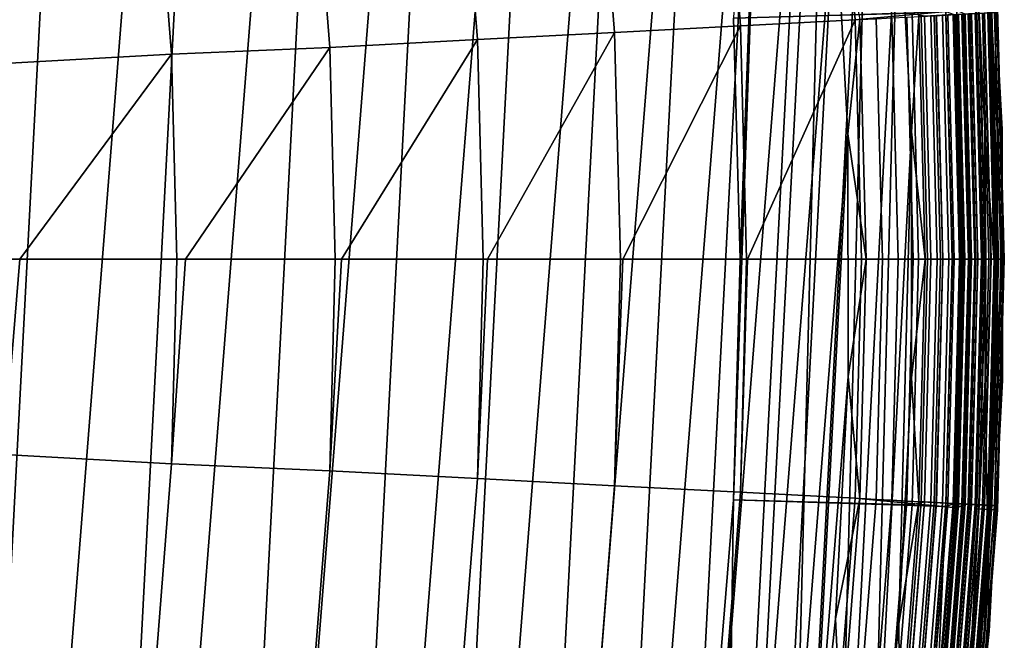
# Model space of a CAD drawing. Header units: metres. Extents: x -167 to 28, y -50 to 27.
# Tile 303 of 331: x 21.75 to 27.5, y -2.22 to 1.4. Entities that reach past the tile are written whole.
import ezdxf

# ---------------------------------------------------------------- set-up
doc = ezdxf.new("R2010")
doc.units = ezdxf.units.M
doc.layers.add('solid_12_065_011_XXX', color=7, linetype='CONTINUOUS')

msp = doc.modelspace()

# ---------------------------------------------------------------- linework, layer by layer
at = {"layer": 'solid_12_065_011_XXX'}
for points in [[(21.75247, 15.305375, 0.2), (22.53614, 14.126105, 0.2), (20.033514, -17.49522, 0.2)], [(22.53614, 14.126105, 0.2), (20.936155, -16.404324, 0.2), (20.033514, -17.49522, 0.2)], [(22.53614, 14.126105, 0.2), (23.255943, 12.906806, 0.2), (20.936155, -16.404324, 0.2)], [(23.255943, 12.906806, 0.2), (21.779463, -15.266941, 0.2), (20.936155, -16.404324, 0.2)], [(23.255943, 12.906806, 0.2), (23.909811, 11.650984, 0.2), (21.779463, -15.266941, 0.2)], [(23.909811, 11.650984, 0.2), (22.561016, -14.086345, 0.2), (21.779463, -15.266941, 0.2)], [(23.909811, 11.650984, 0.2), (24.495947, 10.362094, 0.2), (22.561016, -14.086345, 0.2)], [(24.495947, 10.362094, 0.2), (23.278662, -12.865782, 0.2), (22.561016, -14.086345, 0.2)], [(24.495947, 10.362094, 0.2), (25.012678, 9.043805, 0.2), (23.278662, -12.865782, 0.2)], [(25.012678, 9.043805, 0.2), (23.930357, -11.608726, 0.2), (23.278662, -12.865782, 0.2)], [(25.012678, 9.043805, 0.2), (25.458511, 7.699915, 0.2), (23.930357, -11.608726, 0.2)], [(25.458511, 7.699915, 0.2), (24.514219, -10.318798, 0.2), (23.930357, -11.608726, 0.2)], [(25.458511, 7.699915, 0.2), (25.832178, 6.334278, 0.2), (24.514219, -10.318798, 0.2)], [(26.496019, 5.022362, 24.5), (26.191057, 6.425861, 24.5), (25.919666, -1.405292, 24.5), (25.825891, -7.764438, 24.5)], [(26.191057, 6.425861, 24.5), (25.957735, 0, 24.5), (25.919666, -1.405292, 24.5)], [(26.191057, 6.425861, 24.5), (25.919666, 1.405292, 24.5), (25.957735, 0, 24.5)], [(25.832178, 6.334278, 0.2), (25.028582, -8.9997, 0.2), (24.514219, -10.318798, 0.2)], [(25.832178, 6.334278, 0.2), (26.132654, 4.950639, 0.2), (25.028582, -8.9997, 0.2)], [(25.825891, -7.764438, 24.5), (26.202644, -6.378446, 24.5), (26.496019, 5.022362, 24.5)], [(26.202644, -6.378446, 24.5), (26.725832, 3.604582, 24.5), (26.496019, 5.022362, 24.5)], [(26.132654, 4.950639, 0.2), (25.472038, -7.655047, 0.2), (25.028582, -8.9997, 0.2)], [(26.132654, 4.950639, 0.2), (26.359079, 3.552933, 0.2), (25.472038, -7.655047, 0.2)], [(27.487419, 0.756228, 24), (27.308153, 2.210167, 0.996509), (27.151819, 3.660432, 0.996509), (27.408203, 2.218186, 24)], [(26.202644, -6.378446, 24.5), (26.505068, -4.97439, 24.5), (26.725832, 3.604582, 24.5)], [(26.505068, -4.97439, 24.5), (26.879837, 2.176606, 24.5), (26.725832, 3.604582, 24.5)], [(26.359079, 3.552933, 0.2), (25.843319, -6.288664, 0.2), (25.472038, -7.655047, 0.2)], [(26.359079, 3.552933, 0.2), (26.510803, 2.145186, 0.2), (25.843319, -6.288664, 0.2)], [(26.630232, 1.395631, 127.764793), (27.222218, 1.45088, 126.423683), (27.106415, 2.897649, 126.423683), (26.520695, 2.787437, 127.764793)], [(25.853821, 2.717346, 129.094391), (25.960604, 1.360538, 129.094391), (26.630232, 1.395631, 127.764793), (26.520695, 2.787437, 127.764793)], [(25.121071, 2.640331, 130.388458), (25.224829, 1.321977, 130.388458), (25.960604, 1.360538, 129.094391), (25.853821, 2.717346, 129.094391)], [(25.224829, 1.321977, 130.388458), (25.121071, 2.640331, 130.388458), (24.324312, 2.556588, 131.643692), (24.424778, 1.280048, 131.643692)], [(24.424778, 1.280048, 131.643692), (24.324312, 2.556588, 131.643692), (23.465532, 2.466711, 132.856903), (23.562481, 1.235049, 132.856903)], [(23.562481, 1.235049, 132.856903), (23.465532, 2.466711, 132.856903), (22.545227, 2.386968, 134.024979), (22.639711, 1.195146, 134.024979)], [(22.545227, 2.386968, 134.024979), (21.569937, 2.277848, 135.144974), (21.65987, 1.140502, 135.144974), (22.639711, 1.195146, 134.024979)], [(27.488714, -0.707358, 24), (27.387079, 0.753636, 0.996509), (27.308153, 2.210167, 0.996509), (27.487419, 0.756228, 24)], [(27.353819, 1.433553, 0.901425), (27.308153, 2.210167, 0.996509), (27.387079, 0.753636, 0.996509)], [(27.378283, 2.21602, 24), (27.457418, 0.755715, 24), (27.487419, 0.756228, 24), (27.408203, 2.218186, 24)], [(27.425182, 1.437293, 24.07052), (27.457418, 0.755715, 24), (27.378283, 2.21602, 24)], [(26.510803, 2.145186, 0.2), (26.141356, -4.904488, 0.2), (25.843319, -6.288664, 0.2)], [(26.510803, 2.145186, 0.2), (26.587395, 0.731425, 0.2), (26.141356, -4.904488, 0.2)], [(26.505068, -4.97439, 24.5), (26.732302, -3.556292, 24.5), (26.879837, 2.176606, 24.5)], [(26.657034, 1.397036, 0.205801), (26.587395, 0.731425, 0.2), (26.510803, 2.145186, 0.2)], [(26.732302, -3.556292, 24.5), (26.957594, 0.742524, 24.5), (26.879837, 2.176606, 24.5)], [(27.001921, 1.415111, 24.494911), (26.879837, 2.176606, 24.5), (26.957594, 0.742524, 24.5)], [(27.15901, 1.443876, 111.5), (27.197371, 0, 111.5), (25.957735, 0, 111.5), (25.919666, 1.405294, 111.5)], [(26.630232, 1.395631, 127.764793), (26.666777, 0, 127.764793), (27.260853, 0, 126.423683), (27.222218, 1.45088, 126.423683)], [(27.206848, 1.425851, 111.503677), (27.244184, 0, 111.503677), (27.197371, 0, 111.5), (27.15901, 1.443876, 111.5)], [(27.309353, 0, 126.288391), (27.271925, 1.429261, 126.288391), (27.222218, 1.45088, 126.423683), (27.260853, 0, 126.423683)], [(27.329039, 1.432254, 126.006737), (27.366543, 0, 126.006737), (27.374651, 0, 125.863533), (27.335854, 1.456938, 125.863533)], [(27.335854, 1.456938, 125.863533), (27.374651, 0, 125.863533), (27.497358, 0, 111.80262), (27.458387, 1.463461, 111.80262)], [(27.417131, 1.436871, 25.292162), (27.454756, 0, 25.292162), (27.420511, 0, 25.2295), (27.382933, 1.435079, 25.2295)], [(27.455023, 0, 110.707253), (27.417397, 1.436885, 110.707253), (27.38328, 1.435097, 110.769958), (27.420858, 0, 110.769958)], [(27.440912, 0, 111.624825), (27.403305, 1.436146, 111.624825), (27.427816, 1.437431, 111.665352), (27.465456, 0, 111.665352)], [(27.46282, 0, 24.07052), (27.425182, 1.437293, 24.07052), (27.410109, 1.436503, 24.140318), (27.447725, 0, 24.140318)], [(27.442066, 1.438178, 25.359066), (27.479727, 0, 25.359066), (27.454756, 0, 25.292162), (27.417131, 1.436871, 25.292162)], [(27.479908, 0, 110.64032), (27.442247, 1.438187, 110.64032), (27.417397, 1.436885, 110.707253), (27.455023, 0, 110.707253)], [(27.46282, 0, 24.07052), (27.457418, 0.755715, 24), (27.425182, 1.437293, 24.07052)], [(27.465456, 0, 111.665352), (27.427816, 1.437431, 111.665352), (27.445648, 1.438365, 111.709244), (27.483313, 0, 111.709244)], [(27.45723, 1.438972, 25.428843), (27.494911, 0, 25.428843), (27.479727, 0, 25.359066), (27.442066, 1.438178, 25.359066)], [(27.495001, 0, 110.570518), (27.457321, 1.438977, 110.570518), (27.442247, 1.438187, 110.64032), (27.479908, 0, 110.64032)], [(27.483313, 0, 111.709244), (27.445648, 1.438365, 111.709244), (27.456356, 1.438927, 111.755402), (27.494036, 0, 111.755402)], [(27.494036, 0, 111.755402), (27.456356, 1.438927, 111.755402), (27.458387, 1.463461, 111.80262), (27.497358, 0, 111.80262)], [(27.494911, 0, 25.428843), (27.45723, 1.438972, 25.428843), (27.461023, 1.46361, 25.5), (27.5, 0, 25.5)], [(27.457321, 1.438977, 110.570518), (27.495001, 0, 110.570518), (27.5, 0, 110.5), (27.461023, 1.46361, 110.5)], [(27.461023, 1.46361, 110.5), (27.5, 0, 110.5), (27.5, 0, 25.5), (27.461023, 1.46361, 25.5)], [(25.919666, 1.405288, 111), (25.957735, 0, 111), (27, 0, 111), (26.96188, 1.434123, 111)], [(25.957735, 0, 25), (25.919666, 1.405288, 25), (26.96188, 1.434123, 25), (27, 0, 25)], [(25.919666, 1.405294, 111.5), (25.957735, 0, 111.5), (25.957735, 0, 111), (25.919666, 1.405288, 111)], [(25.957735, 0, 24.5), (25.919666, 1.405292, 24.5), (25.919666, 1.405288, 25), (25.957735, 0, 25)], [(25.960604, 1.360538, 129.094391), (25.996231, 0, 129.094391), (26.00148, 0, 129.084595), (26.630232, 1.395631, 127.764793)], [(26.00148, 0, 129.084595), (26.666777, 0, 127.764793), (26.630232, 1.395631, 127.764793)], [(26.657034, 1.397036, 0.205801), (26.693617, 0, 0.205801), (26.587395, 0.731425, 0.2)], [(26.751766, 1.402001, 0.223141), (26.788479, 0, 0.223141), (26.693617, 0, 0.205801), (26.657034, 1.397036, 0.205801)], [(26.843725, 1.40682, 0.25177), (26.880564, 0, 0.25177), (26.788479, 0, 0.223141), (26.751766, 1.402001, 0.223141)], [(26.931578, 1.411424, 0.291271), (26.968536, 0, 0.291271), (26.880564, 0, 0.25177), (26.843725, 1.40682, 0.25177)], [(27.014046, 1.415746, 0.34107), (27.051117, 0, 0.34107), (26.968536, 0, 0.291271), (26.931578, 1.411424, 0.291271)], [(27.038977, 0, 24.494911), (27.001921, 1.415111, 24.494911), (26.957594, 0.742524, 24.5)], [(27.071157, 0, 110.994911), (27.034058, 1.416795, 110.994911), (26.96188, 1.434123, 111), (27, 0, 111)], [(27.033422, 1.416762, 25.004999), (27.07052, 0, 25.004999), (27, 0, 25), (26.96188, 1.434123, 25)], [(27.108753, 0, 24.479727), (27.071602, 1.418763, 24.479727), (27.001921, 1.415111, 24.494911), (27.038977, 0, 24.494911)], [(27.08993, 1.419723, 0.400443), (27.127106, 0, 0.400443), (27.051117, 0, 0.34107), (27.014046, 1.415746, 0.34107)], [(27.103123, 1.420414, 25.020092), (27.140318, 0, 25.020092), (27.07052, 0, 25.004999), (27.033422, 1.416762, 25.004999)], [(27.140934, 0, 110.979729), (27.103739, 1.420447, 110.979729), (27.034058, 1.416795, 110.994911), (27.071157, 0, 110.994911)], [(27.175655, 0, 24.454756), (27.138412, 1.422264, 24.454756), (27.071602, 1.418763, 24.479727), (27.108753, 0, 24.479727)], [(27.158129, 1.423297, 0.468529), (27.195398, 0, 0.468529), (27.127106, 0, 0.400443), (27.08993, 1.419723, 0.400443)], [(27.169966, 1.423918, 25.044977), (27.207253, 0, 25.044977), (27.140318, 0, 25.020092), (27.103123, 1.420414, 25.020092)], [(27.207838, 0, 110.954758), (27.170549, 1.423948, 110.954758), (27.103739, 1.420447, 110.979729), (27.140934, 0, 110.979729)], [(27.238319, 0, 24.420511), (27.200991, 1.425543, 24.420511), (27.138412, 1.422264, 24.454756), (27.175655, 0, 24.454756)], [(27.217651, 1.426417, 0.544336), (27.255003, 0, 0.544336), (27.195398, 0, 0.468529), (27.158129, 1.423297, 0.468529)], [(27.232588, 1.427199, 25.079142), (27.26996, 0, 25.079142), (27.207253, 0, 25.044977), (27.169966, 1.423918, 25.044977)], [(27.2705, 0, 110.920509), (27.233128, 1.427228, 110.920509), (27.170549, 1.423948, 110.954758), (27.207838, 0, 110.954758)], [(27.295464, 0, 24.377687), (27.258057, 1.428534, 24.377687), (27.200991, 1.425543, 24.420511), (27.238319, 0, 24.420511)], [(27.244184, 0, 111.503677), (27.206848, 1.425851, 111.503677), (27.252857, 1.428262, 111.51474), (27.290258, 0, 111.51474)], [(27.267632, 1.429036, 0.626765), (27.305052, 0, 0.626765), (27.255003, 0, 0.544336), (27.217651, 1.426417, 0.544336)], [(27.289709, 1.430193, 25.121891), (27.32716, 0, 25.121891), (27.26996, 0, 25.079142), (27.232588, 1.427199, 25.079142)], [(27.327646, 0, 110.877686), (27.290195, 1.430218, 110.877686), (27.233128, 1.427228, 110.920509), (27.2705, 0, 110.920509)], [(27.290258, 0, 111.51474), (27.252857, 1.428262, 111.51474), (27.296555, 1.430552, 111.532928), (27.334015, 0, 111.532928)], [(27.345926, 0, 24.32716), (27.308451, 1.431175, 24.32716), (27.258057, 1.428534, 24.377687), (27.295464, 0, 24.377687)], [(27.307344, 1.431117, 0.714617), (27.34482, 0, 0.714617), (27.305052, 0, 0.626765), (27.267632, 1.429036, 0.626765)], [(27.344709, 0, 126.148933), (27.307234, 1.431111, 126.148933), (27.271925, 1.429261, 126.288391), (27.309353, 0, 126.288391)], [(27.340168, 1.432837, 25.172354), (27.377687, 0, 25.172354), (27.32716, 0, 25.121891), (27.289709, 1.430193, 25.121891)], [(27.378109, 0, 110.827164), (27.340588, 1.43286, 110.827164), (27.290195, 1.430218, 110.877686), (27.327646, 0, 110.877686)], [(27.334015, 0, 111.532928), (27.296555, 1.430552, 111.532928), (27.336845, 1.432663, 111.55777), (27.374361, 0, 111.55777)], [(27.366543, 0, 126.006737), (27.329039, 1.432254, 126.006737), (27.307234, 1.431111, 126.148933), (27.344709, 0, 126.148933)], [(27.336214, 1.43263, 0.806616), (27.373728, 0, 0.806616), (27.34482, 0, 0.714617), (27.307344, 1.431117, 0.714617)], [(27.388676, 0, 24.26996), (27.351141, 1.433413, 24.26996), (27.308451, 1.431175, 24.32716), (27.345926, 0, 24.32716)], [(27.353819, 1.433553, 0.901425), (27.391357, 0, 0.901425), (27.373728, 0, 0.806616), (27.336214, 1.43263, 0.806616)], [(27.374361, 0, 111.55777), (27.336845, 1.432663, 111.55777), (27.372728, 1.434544, 111.588661), (27.410294, 0, 111.588661)], [(27.382933, 1.435079, 25.2295), (27.420511, 0, 25.2295), (27.377687, 0, 25.172354), (27.340168, 1.432837, 25.172354)], [(27.420858, 0, 110.769958), (27.38328, 1.435097, 110.769958), (27.340588, 1.43286, 110.827164), (27.378109, 0, 110.827164)], [(27.422842, 0, 24.207253), (27.38526, 1.435201, 24.207253), (27.351141, 1.433413, 24.26996), (27.388676, 0, 24.26996)], [(27.353819, 1.433553, 0.901425), (27.387079, 0.753636, 0.996509), (27.391357, 0, 0.901425)], [(27.410294, 0, 111.588661), (27.372728, 1.434544, 111.588661), (27.403305, 1.436146, 111.624825), (27.440912, 0, 111.624825)], [(27.447725, 0, 24.140318), (27.410109, 1.436503, 24.140318), (27.38526, 1.435201, 24.207253), (27.422842, 0, 24.207253)], [(24.483166, 0, 131.60675), (25.224829, 1.321977, 130.388458), (24.424778, 1.280048, 131.643692), (24.458296, 0, 131.643692)], [(24.483166, 0, 131.60675), (25.259445, 0, 130.388458), (25.224829, 1.321977, 130.388458)], [(25.224829, 1.321977, 130.388458), (25.259445, 0, 130.388458), (25.273804, 0, 130.364624), (25.960604, 1.360538, 129.094391)], [(25.273804, 0, 130.364624), (25.996231, 0, 129.094391), (25.960604, 1.360538, 129.094391)], [(23.631536, 0, 132.807877), (24.424778, 1.280048, 131.643692), (23.562481, 1.235049, 132.856903), (23.594826, 0, 132.856903)], [(23.631536, 0, 132.807877), (24.458296, 0, 131.643692), (24.424778, 1.280048, 131.643692)], [(22.721033, 0, 133.965012), (23.562481, 1.235049, 132.856903), (22.639711, 1.195146, 134.024979), (22.671236, 0, 134.024979)], [(22.721033, 0, 133.965012), (23.594826, 0, 132.856903), (23.562481, 1.235049, 132.856903)], [(21.753929, 0, 135.075272), (22.639711, 1.195146, 134.024979), (21.65987, 1.140502, 135.144974), (21.689877, 0, 135.144974)], [(21.753929, 0, 135.075272), (22.671236, 0, 134.024979), (22.639711, 1.195146, 134.024979)], [(27.412067, -2.16987, 24), (27.388372, -0.70503, 0.996509), (27.387079, 0.753636, 0.996509), (27.488714, -0.707358, 24)], [(27.391357, 0, 0.901425), (27.387079, 0.753636, 0.996509), (27.388372, -0.70503, 0.996509)], [(27.457418, 0.755715, 24), (27.458717, -0.707049, 24), (27.488714, -0.707358, 24), (27.487419, 0.756228, 24)], [(27.46282, 0, 24.07052), (27.458717, -0.707049, 24), (27.457418, 0.755715, 24)], [(26.587395, 0.731425, 0.2), (26.365301, -3.506477, 0.2), (26.141356, -4.904488, 0.2)], [(26.587395, 0.731425, 0.2), (26.588644, -0.684473, 0.2), (26.365301, -3.506477, 0.2)], [(26.693617, 0, 0.205801), (26.588644, -0.684473, 0.2), (26.587395, 0.731425, 0.2)], [(26.732302, -3.556292, 24.5), (26.883722, -2.128045, 24.5), (26.957594, 0.742524, 24.5)], [(26.883722, -2.128045, 24.5), (26.958893, -0.693727, 24.5), (26.957594, 0.742524, 24.5)], [(27.038977, 0, 24.494911), (26.957594, 0.742524, 24.5), (26.958893, -0.693727, 24.5)], [(22.639711, -1.195146, 134.024979), (22.721033, 0, 133.965012), (22.671236, 0, 134.024979)], [(23.562481, -1.235049, 132.856903), (23.594826, 0, 132.856903), (22.721033, 0, 133.965012), (22.639711, -1.195146, 134.024979)], [(25.957735, 0, 111), (25.919666, -1.405288, 111), (26.96188, -1.434123, 111), (27, 0, 111)], [(25.957735, 0, 111.5), (25.919666, -1.405294, 111.5), (25.919666, -1.405288, 111), (25.957735, 0, 111)], [(25.919666, -1.405288, 25), (25.957735, 0, 25), (27, 0, 25), (26.96188, -1.434123, 25)], [(25.919666, -1.405292, 24.5), (25.957735, 0, 24.5), (25.957735, 0, 25), (25.919666, -1.405288, 25)], [(27.197371, 0, 111.5), (27.15901, -1.443877, 111.5), (25.919666, -1.405294, 111.5), (25.957735, 0, 111.5)], [(27.034058, -1.416795, 110.994911), (27.071157, 0, 110.994911), (27, 0, 111), (26.96188, -1.434123, 111)], [(27.07052, 0, 25.004999), (27.033422, -1.416762, 25.004999), (26.96188, -1.434123, 25), (27, 0, 25)], [(27.103739, -1.420447, 110.979729), (27.140934, 0, 110.979729), (27.071157, 0, 110.994911), (27.034058, -1.416795, 110.994911)], [(27.170549, -1.423948, 110.954758), (27.207838, 0, 110.954758), (27.140934, 0, 110.979729), (27.103739, -1.420447, 110.979729)], [(27.244184, 0, 111.503677), (27.206848, -1.425851, 111.503677), (27.15901, -1.443877, 111.5), (27.197371, 0, 111.5)], [(27.233128, -1.427228, 110.920509), (27.2705, 0, 110.920509), (27.207838, 0, 110.954758), (27.170549, -1.423948, 110.954758)], [(27.206848, -1.425851, 111.503677), (27.244184, 0, 111.503677), (27.290258, 0, 111.51474), (27.252857, -1.428262, 111.51474)], [(27.290195, -1.430218, 110.877686), (27.327646, 0, 110.877686), (27.2705, 0, 110.920509), (27.233128, -1.427228, 110.920509)], [(27.252857, -1.428262, 111.51474), (27.290258, 0, 111.51474), (27.334015, 0, 111.532928), (27.296555, -1.430552, 111.532928)], [(27.340588, -1.43286, 110.827164), (27.378109, 0, 110.827164), (27.327646, 0, 110.877686), (27.290195, -1.430218, 110.877686)], [(27.296555, -1.430552, 111.532928), (27.334015, 0, 111.532928), (27.374361, 0, 111.55777), (27.336845, -1.432663, 111.55777)], [(27.336845, -1.432663, 111.55777), (27.374361, 0, 111.55777), (27.410294, 0, 111.588661), (27.372728, -1.434544, 111.588661)], [(27.38328, -1.435097, 110.769958), (27.420858, 0, 110.769958), (27.378109, 0, 110.827164), (27.340588, -1.43286, 110.827164)], [(27.372728, -1.434544, 111.588661), (27.410294, 0, 111.588661), (27.440912, 0, 111.624825), (27.403305, -1.436146, 111.624825)], [(27.417397, -1.436885, 110.707253), (27.455023, 0, 110.707253), (27.420858, 0, 110.769958), (27.38328, -1.435097, 110.769958)], [(27.403305, -1.436146, 111.624825), (27.440912, 0, 111.624825), (27.465456, 0, 111.665352), (27.427816, -1.437431, 111.665352)], [(27.442247, -1.438187, 110.64032), (27.479908, 0, 110.64032), (27.455023, 0, 110.707253), (27.417397, -1.436885, 110.707253)], [(27.427816, -1.437431, 111.665352), (27.465456, 0, 111.665352), (27.483313, 0, 111.709244), (27.445648, -1.438365, 111.709244)], [(27.457321, -1.438977, 110.570518), (27.495001, 0, 110.570518), (27.479908, 0, 110.64032), (27.442247, -1.438187, 110.64032)], [(27.445648, -1.438365, 111.709244), (27.483313, 0, 111.709244), (27.494036, 0, 111.755402), (27.456356, -1.438927, 111.755402)], [(27.456356, -1.438927, 111.755402), (27.494036, 0, 111.755402), (27.497358, 0, 111.80262), (27.458387, -1.463461, 111.80262)], [(27.45723, -1.438972, 25.428843), (27.494911, 0, 25.428843), (27.5, 0, 25.5), (27.461023, -1.46361, 25.5)], [(27.495001, 0, 110.570518), (27.457321, -1.438977, 110.570518), (27.461023, -1.46361, 110.5), (27.5, 0, 110.5)], [(27.461023, -1.46361, 25.5), (27.5, 0, 25.5), (27.5, 0, 110.5), (27.461023, -1.46361, 110.5)], [(21.65987, -1.140501, 135.144974), (21.753929, 0, 135.075272), (21.689877, 0, 135.144974)], [(22.639711, -1.195146, 134.024979), (22.671236, 0, 134.024979), (21.753929, 0, 135.075272), (21.65987, -1.140501, 135.144974)], [(23.562481, -1.235049, 132.856903), (23.631536, 0, 132.807877), (23.594826, 0, 132.856903)], [(24.424778, -1.280048, 131.643692), (24.458296, 0, 131.643692), (23.631536, 0, 132.807877), (23.562481, -1.235049, 132.856903)], [(24.424778, -1.280048, 131.643692), (24.483166, 0, 131.60675), (24.458296, 0, 131.643692)], [(25.224829, -1.321977, 130.388458), (25.259445, 0, 130.388458), (24.483166, 0, 131.60675), (24.424778, -1.280048, 131.643692)], [(25.960604, -1.360538, 129.094391), (25.996231, 0, 129.094391), (25.273804, 0, 130.364624), (25.224829, -1.321977, 130.388458)], [(25.224829, -1.321977, 130.388458), (25.273804, 0, 130.364624), (25.259445, 0, 130.388458)], [(26.630232, -1.395631, 127.764793), (26.666777, 0, 127.764793), (26.00148, 0, 129.084595), (25.960604, -1.360538, 129.094391)], [(25.960604, -1.360538, 129.094391), (26.00148, 0, 129.084595), (25.996231, 0, 129.094391)], [(26.693617, 0, 0.205801), (26.657034, -1.397036, 0.205801), (26.588644, -0.684473, 0.2)], [(27.222218, -1.45088, 126.423683), (27.260853, 0, 126.423683), (26.666777, 0, 127.764793), (26.630232, -1.395631, 127.764793)], [(26.788479, 0, 0.223141), (26.751766, -1.402001, 0.223141), (26.657034, -1.397036, 0.205801), (26.693617, 0, 0.205801)], [(26.880564, 0, 0.25177), (26.843725, -1.40682, 0.25177), (26.751766, -1.402001, 0.223141), (26.788479, 0, 0.223141)], [(26.968536, 0, 0.291271), (26.931578, -1.411424, 0.291271), (26.843725, -1.40682, 0.25177), (26.880564, 0, 0.25177)], [(27.051117, 0, 0.34107), (27.014046, -1.415746, 0.34107), (26.931578, -1.411424, 0.291271), (26.968536, 0, 0.291271)], [(27.001921, -1.415111, 24.494911), (27.038977, 0, 24.494911), (26.958893, -0.693727, 24.5)], [(27.071602, -1.418763, 24.479727), (27.108753, 0, 24.479727), (27.038977, 0, 24.494911), (27.001921, -1.415111, 24.494911)], [(27.127106, 0, 0.400443), (27.08993, -1.419723, 0.400443), (27.014046, -1.415746, 0.34107), (27.051117, 0, 0.34107)], [(27.033422, -1.416762, 25.004999), (27.07052, 0, 25.004999), (27.140318, 0, 25.020092), (27.103123, -1.420414, 25.020092)], [(27.138412, -1.422264, 24.454756), (27.175655, 0, 24.454756), (27.108753, 0, 24.479727), (27.071602, -1.418763, 24.479727)], [(27.195398, 0, 0.468529), (27.158129, -1.423297, 0.468529), (27.08993, -1.419723, 0.400443), (27.127106, 0, 0.400443)], [(27.103123, -1.420414, 25.020092), (27.140318, 0, 25.020092), (27.207253, 0, 25.044977), (27.169966, -1.423918, 25.044977)], [(27.200991, -1.425543, 24.420511), (27.238319, 0, 24.420511), (27.175655, 0, 24.454756), (27.138412, -1.422264, 24.454756)], [(27.255003, 0, 0.544336), (27.217651, -1.426417, 0.544336), (27.158129, -1.423297, 0.468529), (27.195398, 0, 0.468529)], [(27.169966, -1.423918, 25.044977), (27.207253, 0, 25.044977), (27.26996, 0, 25.079142), (27.232588, -1.427199, 25.079142)], [(27.258057, -1.428534, 24.377687), (27.295464, 0, 24.377687), (27.238319, 0, 24.420511), (27.200991, -1.425543, 24.420511)], [(27.305052, 0, 0.626765), (27.267632, -1.429036, 0.626765), (27.217651, -1.426417, 0.544336), (27.255003, 0, 0.544336)], [(27.271925, -1.429261, 126.288391), (27.309353, 0, 126.288391), (27.260853, 0, 126.423683), (27.222218, -1.45088, 126.423683)], [(27.232588, -1.427199, 25.079142), (27.26996, 0, 25.079142), (27.32716, 0, 25.121891), (27.289709, -1.430193, 25.121891)], [(27.308451, -1.431175, 24.32716), (27.345926, 0, 24.32716), (27.295464, 0, 24.377687), (27.258057, -1.428534, 24.377687)], [(27.34482, 0, 0.714617), (27.307344, -1.431117, 0.714617), (27.267632, -1.429036, 0.626765), (27.305052, 0, 0.626765)], [(27.307234, -1.431111, 126.148933), (27.344709, 0, 126.148933), (27.309353, 0, 126.288391), (27.271925, -1.429261, 126.288391)], [(27.289709, -1.430193, 25.121891), (27.32716, 0, 25.121891), (27.377687, 0, 25.172354), (27.340168, -1.432837, 25.172354)], [(27.329039, -1.432254, 126.006737), (27.366543, 0, 126.006737), (27.344709, 0, 126.148933), (27.307234, -1.431111, 126.148933)], [(27.373728, 0, 0.806616), (27.336214, -1.43263, 0.806616), (27.307344, -1.431117, 0.714617), (27.34482, 0, 0.714617)], [(27.351141, -1.433413, 24.26996), (27.388676, 0, 24.26996), (27.345926, 0, 24.32716), (27.308451, -1.431175, 24.32716)], [(27.366543, 0, 126.006737), (27.329039, -1.432254, 126.006737), (27.335854, -1.456938, 125.863533), (27.374651, 0, 125.863533)], [(27.458387, -1.463461, 111.80262), (27.497358, 0, 111.80262), (27.374651, 0, 125.863533), (27.335854, -1.456938, 125.863533)], [(27.391357, 0, 0.901425), (27.353819, -1.433553, 0.901425), (27.336214, -1.43263, 0.806616), (27.373728, 0, 0.806616)], [(27.340168, -1.432837, 25.172354), (27.377687, 0, 25.172354), (27.420511, 0, 25.2295), (27.382933, -1.435079, 25.2295)], [(27.38526, -1.435201, 24.207253), (27.422842, 0, 24.207253), (27.388676, 0, 24.26996), (27.351141, -1.433413, 24.26996)], [(27.391357, 0, 0.901425), (27.388372, -0.70503, 0.996509), (27.353819, -1.433553, 0.901425)], [(27.382933, -1.435079, 25.2295), (27.420511, 0, 25.2295), (27.454756, 0, 25.292162), (27.417131, -1.436871, 25.292162)], [(27.410109, -1.436503, 24.140318), (27.447725, 0, 24.140318), (27.422842, 0, 24.207253), (27.38526, -1.435201, 24.207253)], [(27.425182, -1.437293, 24.07052), (27.46282, 0, 24.07052), (27.447725, 0, 24.140318), (27.410109, -1.436503, 24.140318)], [(27.417131, -1.436871, 25.292162), (27.454756, 0, 25.292162), (27.479727, 0, 25.359066), (27.442066, -1.438178, 25.359066)], [(27.425182, -1.437293, 24.07052), (27.458717, -0.707049, 24), (27.46282, 0, 24.07052)], [(27.442066, -1.438178, 25.359066), (27.479727, 0, 25.359066), (27.494911, 0, 25.428843), (27.45723, -1.438972, 25.428843)], [(26.588644, -0.684473, 0.2), (26.514542, -2.098464, 0.2), (26.365301, -3.506477, 0.2)], [(26.657034, -1.397036, 0.205801), (26.514542, -2.098464, 0.2), (26.588644, -0.684473, 0.2)], [(27.001921, -1.415111, 24.494911), (26.958893, -0.693727, 24.5), (26.883722, -2.128045, 24.5)], [(27.257793, -3.625303, 24), (27.312033, -2.161697, 0.996509), (27.388372, -0.70503, 0.996509), (27.412067, -2.16987, 24)], [(27.353819, -1.433553, 0.901425), (27.388372, -0.70503, 0.996509), (27.312033, -2.161697, 0.996509)], [(27.382202, -2.167042, 24), (27.412067, -2.16987, 24), (27.488714, -0.707358, 24), (27.458717, -0.707049, 24)], [(27.425182, -1.437293, 24.07052), (27.382202, -2.167042, 24), (27.458717, -0.707049, 24)], [(21.65987, -1.140501, 135.144974), (21.569937, -2.277848, 135.144974), (22.545227, -2.386968, 134.024979), (22.639711, -1.195146, 134.024979)], [(22.545227, -2.386968, 134.024979), (23.465532, -2.466711, 132.856903), (23.562481, -1.235049, 132.856903), (22.639711, -1.195146, 134.024979)], [(24.424778, -1.280048, 131.643692), (23.562481, -1.235049, 132.856903), (23.465532, -2.466711, 132.856903), (24.324312, -2.556588, 131.643692)], [(25.121071, -2.640331, 130.388458), (25.224829, -1.321977, 130.388458), (24.424778, -1.280048, 131.643692), (24.324312, -2.556588, 131.643692)], [(25.224829, -1.321977, 130.388458), (25.121071, -2.640331, 130.388458), (25.853821, -2.717346, 129.094391), (25.960604, -1.360538, 129.094391)], [(25.960604, -1.360538, 129.094391), (25.853821, -2.717346, 129.094391), (26.520695, -2.787437, 127.764793), (26.630232, -1.395631, 127.764793)], [(25.919666, -1.405294, 111.5), (25.805567, -2.806533, 111.5), (25.805571, -2.806523, 111), (25.919666, -1.405288, 111)], [(27.043772, -2.886365, 111.5), (25.805567, -2.806533, 111.5), (25.919666, -1.405294, 111.5), (27.15901, -1.443877, 111.5)], [(25.805569, -2.806528, 24.5), (25.919666, -1.405292, 24.5), (25.919666, -1.405288, 25), (25.805571, -2.806523, 25)], [(25.825891, -7.764438, 24.5), (25.919666, -1.405292, 24.5), (25.805569, -2.806528, 24.5)], [(25.919666, -1.405288, 111), (25.805571, -2.806523, 111), (26.847397, -2.866533, 111), (26.96188, -1.434123, 111)], [(25.919666, -1.405288, 25), (26.96188, -1.434123, 25), (26.847397, -2.866533, 25), (25.805571, -2.806523, 25)], [(26.657034, -1.397036, 0.205801), (26.547386, -2.790243, 0.205801), (26.514542, -2.098464, 0.2)], [(26.630232, -1.395631, 127.764793), (26.520695, -2.787437, 127.764793), (27.106415, -2.89765, 126.423683), (27.222218, -1.45088, 126.423683)], [(26.751766, -1.402001, 0.223141), (26.641727, -2.800159, 0.223141), (26.547386, -2.790243, 0.205801), (26.657034, -1.397036, 0.205801)], [(26.843725, -1.40682, 0.25177), (26.733311, -2.809784, 0.25177), (26.641727, -2.800159, 0.223141), (26.751766, -1.402001, 0.223141)], [(26.931578, -1.411424, 0.291271), (26.820801, -2.81898, 0.291271), (26.733311, -2.809784, 0.25177), (26.843725, -1.40682, 0.25177)], [(27.014046, -1.415746, 0.34107), (26.902929, -2.827612, 0.34107), (26.820801, -2.81898, 0.291271), (26.931578, -1.411424, 0.291271)], [(27.033422, -1.416762, 25.004999), (26.922226, -2.82964, 25.004999), (26.847397, -2.866533, 25), (26.96188, -1.434123, 25)], [(27.034058, -1.416795, 110.994911), (26.96188, -1.434123, 111), (26.847397, -2.866533, 111), (26.922859, -2.829706, 110.994911)], [(26.890854, -2.826343, 24.494911), (27.001921, -1.415111, 24.494911), (26.883722, -2.128045, 24.5)], [(26.960249, -2.833636, 24.479727), (27.071602, -1.418763, 24.479727), (27.001921, -1.415111, 24.494911), (26.890854, -2.826343, 24.494911)], [(27.08993, -1.419723, 0.400443), (26.9785, -2.835555, 0.400443), (26.902929, -2.827612, 0.34107), (27.014046, -1.415746, 0.34107)], [(27.103123, -1.420414, 25.020092), (26.99164, -2.836936, 25.020092), (26.922226, -2.82964, 25.004999), (27.033422, -1.416762, 25.004999)], [(26.992254, -2.837, 110.979729), (27.103739, -1.420447, 110.979729), (27.034058, -1.416795, 110.994911), (26.922859, -2.829706, 110.994911)], [(27.026785, -2.84063, 24.454756), (27.138412, -1.422264, 24.454756), (27.071602, -1.418763, 24.479727), (26.960249, -2.833636, 24.479727)], [(27.158129, -1.423297, 0.468529), (27.046419, -2.842693, 0.468529), (26.9785, -2.835555, 0.400443), (27.08993, -1.419723, 0.400443)], [(27.169966, -1.423918, 25.044977), (27.058208, -2.843932, 25.044977), (26.99164, -2.836936, 25.020092), (27.103123, -1.420414, 25.020092)], [(27.05879, -2.843993, 110.954758), (27.170549, -1.423948, 110.954758), (27.103739, -1.420447, 110.979729), (26.992254, -2.837, 110.979729)], [(27.089104, -2.84718, 24.420511), (27.200991, -1.425543, 24.420511), (27.138412, -1.422264, 24.454756), (27.026785, -2.84063, 24.454756)], [(27.217651, -1.426417, 0.544336), (27.105698, -2.848923, 0.544336), (27.046419, -2.842693, 0.468529), (27.158129, -1.423297, 0.468529)], [(27.232588, -1.427199, 25.079142), (27.120573, -2.850487, 25.079142), (27.058208, -2.843932, 25.044977), (27.169966, -1.423918, 25.044977)], [(27.121109, -2.850543, 110.920509), (27.233128, -1.427228, 110.920509), (27.170549, -1.423948, 110.954758), (27.05879, -2.843993, 110.954758)], [(27.145937, -2.853153, 24.377687), (27.258057, -1.428534, 24.377687), (27.200991, -1.425543, 24.420511), (27.089104, -2.84718, 24.420511)], [(27.094938, -2.847793, 111.503677), (27.15901, -1.443877, 111.5), (27.206848, -1.425851, 111.503677)], [(27.094938, -2.847793, 111.503677), (27.206848, -1.425851, 111.503677), (27.252857, -1.428262, 111.51474), (27.140759, -2.852609, 111.51474)], [(27.267632, -1.429036, 0.626765), (27.155472, -2.854155, 0.626765), (27.105698, -2.848923, 0.544336), (27.217651, -1.426417, 0.544336)], [(27.271925, -1.429261, 126.288391), (27.222218, -1.45088, 126.423683), (27.106415, -2.89765, 126.423683), (27.159748, -2.854605, 126.288391)], [(27.289709, -1.430193, 25.121891), (27.17746, -2.856466, 25.121891), (27.120573, -2.850487, 25.079142), (27.232588, -1.427199, 25.079142)], [(27.177942, -2.856517, 110.877686), (27.290195, -1.430218, 110.877686), (27.233128, -1.427228, 110.920509), (27.121109, -2.850543, 110.920509)], [(27.140759, -2.852609, 111.51474), (27.252857, -1.428262, 111.51474), (27.296555, -1.430552, 111.532928), (27.184275, -2.857183, 111.532928)], [(27.196123, -2.858428, 24.32716), (27.308451, -1.431175, 24.32716), (27.258057, -1.428534, 24.377687), (27.145937, -2.853153, 24.377687)], [(27.307344, -1.431117, 0.714617), (27.195023, -2.858312, 0.714617), (27.155472, -2.854155, 0.626765), (27.267632, -1.429036, 0.626765)], [(27.194912, -2.8583, 126.148933), (27.307234, -1.431111, 126.148933), (27.271925, -1.429261, 126.288391), (27.159748, -2.854605, 126.288391)], [(27.340168, -1.432837, 25.172354), (27.227711, -2.861748, 25.172354), (27.17746, -2.856466, 25.121891), (27.289709, -1.430193, 25.121891)], [(27.228128, -2.861792, 110.827164), (27.340588, -1.43286, 110.827164), (27.290195, -1.430218, 110.877686), (27.177942, -2.856517, 110.877686)], [(27.184275, -2.857183, 111.532928), (27.296555, -1.430552, 111.532928), (27.336845, -1.432663, 111.55777), (27.224401, -2.8614, 111.55777)], [(27.216627, -2.860583, 126.006737), (27.329039, -1.432254, 126.006737), (27.307234, -1.431111, 126.148933), (27.194912, -2.8583, 126.148933)], [(27.336214, -1.43263, 0.806616), (27.223772, -2.861334, 0.806616), (27.195023, -2.858312, 0.714617), (27.307344, -1.431117, 0.714617)], [(27.238638, -2.862896, 24.26996), (27.351141, -1.433413, 24.26996), (27.308451, -1.431175, 24.32716), (27.196123, -2.858428, 24.32716)], [(27.329039, -1.432254, 126.006737), (27.216627, -2.860583, 126.006737), (27.219568, -2.909747, 125.863533), (27.335854, -1.456938, 125.863533)], [(27.353819, -1.433553, 0.901425), (27.241304, -2.863177, 0.901425), (27.223772, -2.861334, 0.806616), (27.336214, -1.43263, 0.806616)], [(27.224401, -2.8614, 111.55777), (27.336845, -1.432663, 111.55777), (27.372728, -1.434544, 111.588661), (27.260136, -2.865156, 111.588661)], [(27.382933, -1.435079, 25.2295), (27.270298, -2.866224, 25.2295), (27.227711, -2.861748, 25.172354), (27.340168, -1.432837, 25.172354)], [(27.270643, -2.86626, 110.769958), (27.38328, -1.435097, 110.769958), (27.340588, -1.43286, 110.827164), (27.228128, -2.861792, 110.827164)], [(27.272617, -2.866467, 24.207253), (27.38526, -1.435201, 24.207253), (27.351141, -1.433413, 24.26996), (27.238638, -2.862896, 24.26996)], [(27.353819, -1.433553, 0.901425), (27.312033, -2.161697, 0.996509), (27.241304, -2.863177, 0.901425)], [(27.260136, -2.865156, 111.588661), (27.372728, -1.434544, 111.588661), (27.403305, -1.436146, 111.624825), (27.290588, -2.868356, 111.624825)], [(27.417131, -1.436871, 25.292162), (27.304358, -2.869803, 25.292162), (27.270298, -2.866224, 25.2295), (27.382933, -1.435079, 25.2295)], [(27.304623, -2.869831, 110.707253), (27.417397, -1.436885, 110.707253), (27.38328, -1.435097, 110.769958), (27.270643, -2.86626, 110.769958)], [(27.297363, -2.869069, 24.140318), (27.410109, -1.436503, 24.140318), (27.38526, -1.435201, 24.207253), (27.272617, -2.866467, 24.207253)], [(27.290588, -2.868356, 111.624825), (27.403305, -1.436146, 111.624825), (27.427816, -1.437431, 111.665352), (27.314999, -2.870922, 111.665352)], [(27.312376, -2.870646, 24.07052), (27.425182, -1.437293, 24.07052), (27.410109, -1.436503, 24.140318), (27.297363, -2.869069, 24.140318)], [(27.094938, -2.847793, 111.503677), (27.043772, -2.886365, 111.5), (27.15901, -1.443877, 111.5)], [(27.341583, -2.922776, 111.80262), (27.458387, -1.463461, 111.80262), (27.335854, -1.456938, 125.863533), (27.219568, -2.909747, 125.863533)], [(27.442066, -1.438178, 25.359066), (27.329189, -2.872414, 25.359066), (27.304358, -2.869803, 25.292162), (27.417131, -1.436871, 25.292162)], [(27.329369, -2.872432, 110.64032), (27.442247, -1.438187, 110.64032), (27.417397, -1.436885, 110.707253), (27.304623, -2.869831, 110.707253)], [(27.312376, -2.870646, 24.07052), (27.382202, -2.167042, 24), (27.425182, -1.437293, 24.07052)], [(27.314999, -2.870922, 111.665352), (27.427816, -1.437431, 111.665352), (27.445648, -1.438365, 111.709244), (27.332756, -2.872788, 111.709244)], [(27.45723, -1.438972, 25.428843), (27.34429, -2.874001, 25.428843), (27.329189, -2.872414, 25.359066), (27.442066, -1.438178, 25.359066)], [(27.344381, -2.87401, 110.570518), (27.457321, -1.438977, 110.570518), (27.442247, -1.438187, 110.64032), (27.329369, -2.872432, 110.64032)], [(27.332756, -2.872788, 111.709244), (27.445648, -1.438365, 111.709244), (27.456356, -1.438927, 111.755402), (27.343422, -2.873909, 111.755402)], [(27.343422, -2.873909, 111.755402), (27.458387, -1.463461, 111.80262), (27.341583, -2.922776, 111.80262)], [(27.343422, -2.873909, 111.755402), (27.456356, -1.438927, 111.755402), (27.458387, -1.463461, 111.80262)], [(27.45723, -1.438972, 25.428843), (27.461023, -1.46361, 25.5), (27.344208, -2.923071, 25.5), (27.34429, -2.874001, 25.428843)], [(27.457321, -1.438977, 110.570518), (27.344381, -2.87401, 110.570518), (27.344208, -2.923071, 110.5), (27.461023, -1.46361, 110.5)], [(27.344208, -2.923071, 25.5), (27.461023, -1.46361, 25.5), (27.461023, -1.46361, 110.5), (27.344208, -2.923071, 110.5)], [(26.547386, -2.790243, 0.205801), (26.365301, -3.506477, 0.2), (26.514542, -2.098464, 0.2)], [(26.890854, -2.826343, 24.494911), (26.883722, -2.128045, 24.5), (26.732302, -3.556292, 24.5)], [(27.026194, -5.070972, 24), (27.158274, -3.612237, 0.996509), (27.312033, -2.161697, 0.996509), (27.257793, -3.625303, 24)], [(27.241304, -2.863177, 0.901425), (27.312033, -2.161697, 0.996509), (27.158274, -3.612237, 0.996509)], [(27.22801, -3.621657, 24), (27.257793, -3.625303, 24), (27.412067, -2.16987, 24), (27.382202, -2.167042, 24)], [(27.312376, -2.870646, 24.07052), (27.22801, -3.621657, 24), (27.382202, -2.167042, 24)]]:
    msp.add_3dface(points, dxfattribs=at)

doc.saveas('drawing.dxf')
